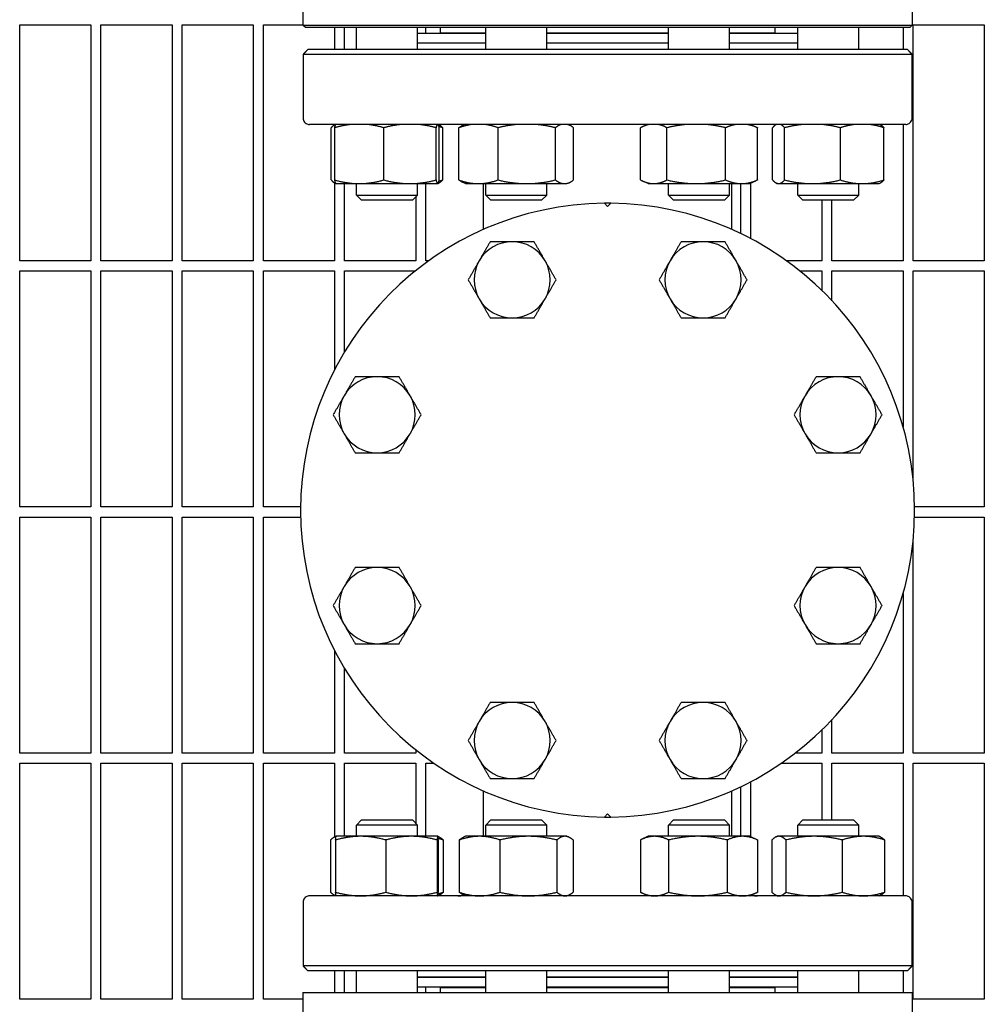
# Model space of a CAD drawing. Header units: inches. Extents: x 24 to 1128, y -58 to 748.
# Tile 662 of 679: x 745 to 757, y 593 to 605. Entities that reach past the tile are written whole.
import ezdxf

# ---------------------------------------------------------------- set-up
doc = ezdxf.new("R2010")
doc.units = ezdxf.units.IN
doc.header["$LTSCALE"] = 32
doc.header["$MEASUREMENT"] = 0
doc.layers.add('Visible (ANSI)', color=7, linetype='Continuous', lineweight=30)

msp = doc.modelspace()

# ---------------------------------------------------------------- linework, layer by layer
at = {"layer": 'Visible (ANSI)'}
for p, q in [((748.66063, 605.82478), (748.66063, 604.91853)), ((756.16063, 605.82478), (756.16063, 604.91853)), ((745.17313, 602.01603), (745.17313, 604.92228)), ((745.17313, 604.92228), (746.04813, 604.92228)), ((746.04813, 604.92228), (746.04813, 602.01603)), ((746.17313, 602.01603), (746.17313, 604.92228)), ((746.17313, 604.92228), (747.04813, 604.92228)), ((747.04813, 604.92228), (747.04813, 602.01603)), ((747.17313, 602.01603), (747.17313, 604.92228)), ((747.17313, 604.92228), (748.04813, 604.92228)), ((748.04813, 604.92228), (748.04813, 602.01603)), ((748.17313, 602.01603), (748.17313, 604.92228)), ((748.17313, 604.92228), (748.66063, 604.92228)), ((748.66063, 604.91853), (756.16063, 604.91853)), ((748.69188, 604.88728), (748.66063, 604.91853)), ((756.12938, 604.88728), (756.16063, 604.91853)), ((756.17313, 602.01603), (756.17313, 604.92228)), ((756.17313, 604.92228), (757.04813, 604.92228)), ((757.04813, 604.92228), (757.04813, 602.01603)), ((756.12938, 604.88728), (748.69188, 604.88728)), ((749.04813, 604.88728), (749.04813, 604.61604)), ((749.17313, 604.61604), (749.17313, 604.88728)), ((749.31943, 604.61604), (749.31943, 604.88728)), ((750.06943, 604.61604), (750.06943, 604.88728)), ((750.06943, 604.81978), (750.91054, 604.81978)), ((750.17313, 604.81978), (750.17313, 604.88728)), ((750.35063, 604.88728), (750.35063, 604.82478)), ((750.35063, 604.82478), (750.91054, 604.82478)), ((750.47063, 604.82478), (750.47063, 604.81978)), ((750.91054, 604.61604), (750.91054, 604.88728)), ((751.66054, 604.61604), (751.66054, 604.88728)), ((751.66054, 604.82478), (753.16072, 604.82478)), ((751.66054, 604.81978), (753.16072, 604.81978)), ((753.16072, 604.61604), (753.16072, 604.88728)), ((753.91072, 604.61604), (753.91072, 604.88728)), ((753.91072, 604.82478), (754.47063, 604.82478)), ((753.91072, 604.81978), (754.75184, 604.81978)), ((754.35063, 604.82478), (754.35063, 604.81978)), ((754.47063, 604.88728), (754.47063, 604.82478)), ((754.75184, 604.61604), (754.75184, 604.88728)), ((755.50184, 604.61604), (755.50184, 604.88728)), ((756.04813, 604.88728), (756.04813, 604.61604)), ((750.06943, 604.69978), (750.91054, 604.69978)), ((750.91054, 604.69478), (750.06943, 604.69478)), ((750.17313, 604.69478), (750.17313, 604.69978)), ((750.47063, 604.69978), (750.47063, 604.69478)), ((751.66054, 604.69978), (753.16072, 604.69978)), ((753.16072, 604.69478), (751.66054, 604.69478)), ((753.91072, 604.69978), (754.75184, 604.69978)), ((754.75184, 604.69478), (753.91072, 604.69478)), ((754.35063, 604.69978), (754.35063, 604.69478)), ((748.66084, 604.55698), (748.66084, 603.77352)), ((756.16043, 604.55698), (748.66084, 604.55698)), ((748.71969, 604.61604), (748.7, 604.59635)), ((756.10158, 604.61604), (748.71969, 604.61604)), ((756.10158, 604.61604), (756.12126, 604.59635)), ((756.16043, 603.77352), (756.16043, 604.55698)), ((756.08189, 603.69478), (748.73937, 603.69478)), ((749.00836, 603.01087), (749.00836, 603.65469)), ((749.04813, 603.69478), (749.04813, 603.68939)), ((749.05095, 603.01087), (749.05095, 603.65469)), ((749.0587, 603.69478), (749.05565, 603.69335)), ((749.65568, 603.01087), (749.65568, 603.65469)), ((750.29915, 603.01087), (750.29915, 603.65469)), ((750.33015, 603.69478), (750.33321, 603.69335)), ((750.3379, 603.01087), (750.3379, 603.65469)), ((750.38049, 603.01087), (750.38049, 603.65469)), ((750.57942, 603.01087), (750.57942, 603.65469)), ((750.64982, 603.69478), (750.62809, 603.68465)), ((751.0616, 603.01087), (751.0616, 603.65469)), ((751.76772, 603.01087), (751.76772, 603.65469)), ((751.92127, 603.69478), (751.943, 603.68465)), ((751.99166, 603.01087), (751.99166, 603.65469)), ((752.81508, 603.01087), (752.81508, 603.65469)), ((752.9, 603.69478), (752.83475, 603.66435)), ((753.14184, 603.01087), (753.14184, 603.65469)), ((753.86249, 603.01087), (753.86249, 603.65469)), ((754.17144, 603.69478), (754.23669, 603.66435)), ((754.25637, 603.01087), (754.25637, 603.65469)), ((754.44078, 603.01087), (754.44078, 603.65469)), ((754.49112, 603.69478), (754.48806, 603.69335)), ((754.58986, 603.01087), (754.58986, 603.65469)), ((755.27593, 603.01087), (755.27593, 603.65469)), ((755.76256, 603.69478), (755.76562, 603.69335)), ((755.8129, 603.01087), (755.8129, 603.65469)), ((756.04813, 603.69478), (756.04813, 602.01603)), ((750.66054, 602.96578), (750.62809, 602.98091)), ((751.91054, 602.96578), (751.943, 602.98091)), ((752.91072, 602.96578), (752.83475, 603.0012)), ((754.16072, 602.96578), (754.23669, 603.0012)), ((749.04813, 602.97617), (749.04813, 602.01603)), ((749.06852, 602.9662), (749.05565, 602.97221)), ((749.06943, 602.96578), (749.06852, 602.9662)), ((749.06943, 602.96578), (749.35332, 602.96578)), ((749.17313, 602.01603), (749.17313, 602.96578)), ((749.31943, 602.82478), (749.31943, 602.96578)), ((749.35332, 602.96578), (749.97741, 602.96578)), ((749.97741, 602.96578), (750.31853, 602.96578)), ((750.06943, 602.82478), (750.06943, 602.96578)), ((750.17313, 602.01603), (750.17313, 602.96578)), ((750.31853, 602.96578), (750.31943, 602.96578)), ((750.31943, 602.96578), (750.32033, 602.9662)), ((750.32033, 602.9662), (750.33321, 602.97221)), ((750.66054, 602.96578), (750.82051, 602.96578)), ((750.82051, 602.96578), (751.41466, 602.96578)), ((750.88111, 602.40099), (750.88111, 602.96578)), ((750.91054, 602.82478), (750.91054, 602.96578)), ((751.41466, 602.96578), (751.87969, 602.96578)), ((751.66054, 602.82478), (751.66054, 602.96578)), ((751.87969, 602.96578), (751.91054, 602.96578)), ((752.91072, 602.96578), (752.97846, 602.96578)), ((752.97846, 602.96578), (753.50216, 602.96578)), ((753.16072, 602.82478), (753.16072, 602.96578)), ((753.50216, 602.96578), (754.05943, 602.96578)), ((753.91072, 602.82478), (753.91072, 602.96578)), ((753.94016, 602.40099), (753.94016, 602.96578)), ((754.04813, 602.96578), (754.04813, 602.35116)), ((754.05943, 602.96578), (754.16072, 602.96578)), ((754.17313, 602.28819), (754.17313, 602.97157)), ((754.50184, 602.96578), (754.48806, 602.97221)), ((754.50184, 602.96578), (754.51532, 602.96578)), ((754.51532, 602.96578), (754.9329, 602.96578)), ((754.75184, 602.82478), (754.75184, 602.96578)), ((754.9329, 602.96578), (755.54441, 602.96578)), ((755.50184, 602.82478), (755.50184, 602.96578)), ((755.54441, 602.96578), (755.75184, 602.96578)), ((755.75184, 602.96578), (755.76562, 602.97221)), ((749.31943, 602.82478), (750.06943, 602.82478)), ((749.38193, 602.76228), (749.31943, 602.82478)), ((750.00693, 602.76228), (749.38193, 602.76228)), ((750.00693, 602.76228), (750.06943, 602.82478)), ((750.04813, 602.80349), (750.04813, 602.01603)), ((750.91054, 602.82478), (751.66054, 602.82478)), ((750.97304, 602.76228), (750.91054, 602.82478)), ((751.59804, 602.76228), (750.97304, 602.76228)), ((751.59804, 602.76228), (751.66054, 602.82478)), ((753.16072, 602.82478), (753.91072, 602.82478)), ((753.22322, 602.76228), (753.16072, 602.82478)), ((753.84822, 602.76228), (753.22322, 602.76228)), ((753.84822, 602.76228), (753.91072, 602.82478)), ((754.75184, 602.82478), (755.50184, 602.82478)), ((754.81434, 602.76228), (754.75184, 602.82478)), ((755.43934, 602.76228), (754.81434, 602.76228)), ((755.04813, 602.76228), (755.04813, 602.01603)), ((755.17313, 602.01603), (755.17313, 602.76228)), ((755.43934, 602.76228), (755.50184, 602.82478)), ((752.41063, 602.68494), (752.37147, 602.7241)), ((752.4498, 602.7241), (752.41063, 602.68494)), ((746.04813, 602.01603), (745.17313, 602.01603)), ((747.04813, 602.01603), (746.17313, 602.01603)), ((748.04813, 602.01603), (747.17313, 602.01603)), ((749.04813, 602.01603), (748.17313, 602.01603)), ((750.04813, 602.01603), (749.17313, 602.01603)), ((750.20785, 602.01603), (750.17313, 602.01603)), ((755.04813, 602.01603), (754.61342, 602.01603)), ((756.04813, 602.01603), (755.17313, 602.01603)), ((757.04813, 602.01603), (756.17313, 602.01603)), ((745.17313, 598.98478), (745.17313, 601.89103)), ((745.17313, 601.89103), (746.04813, 601.89103)), ((746.04813, 601.89103), (746.04813, 598.98478)), ((746.17313, 598.98478), (746.17313, 601.89103)), ((746.17313, 601.89103), (747.04813, 601.89103)), ((747.04813, 601.89103), (747.04813, 598.98478)), ((747.17313, 598.98478), (747.17313, 601.89103)), ((747.17313, 601.89103), (748.04813, 601.89103)), ((748.04813, 601.89103), (748.04813, 598.98478)), ((748.17313, 598.98478), (748.17313, 601.89103)), ((748.17313, 601.89103), (749.04813, 601.89103)), ((749.04813, 601.89103), (749.04813, 600.67059)), ((749.17313, 600.89502), (749.17313, 601.89103)), ((749.17313, 601.89103), (750.04326, 601.89103)), ((754.778, 601.89103), (755.04813, 601.89103)), ((755.04813, 601.89103), (755.04813, 601.65189)), ((755.17313, 601.5242), (755.17313, 601.89103)), ((755.17313, 601.89103), (756.04813, 601.89103)), ((756.04813, 601.89103), (756.04813, 599.97114)), ((756.17313, 599.30314), (756.17313, 601.89103)), ((756.17313, 601.89103), (757.04813, 601.89103)), ((757.04813, 601.89103), (757.04813, 598.98478)), ((746.04813, 598.98478), (745.17313, 598.98478)), ((747.04813, 598.98478), (746.17313, 598.98478)), ((748.04813, 598.98478), (747.17313, 598.98478)), ((748.63132, 598.98478), (748.17313, 598.98478)), ((757.04813, 598.98478), (756.18995, 598.98478)), ((745.17313, 595.95353), (745.17313, 598.85978)), ((745.17313, 598.85978), (746.04813, 598.85978)), ((746.04813, 598.85978), (746.04813, 595.95353)), ((746.17313, 595.95353), (746.17313, 598.85978)), ((746.17313, 598.85978), (747.04813, 598.85978)), ((747.04813, 598.85978), (747.04813, 595.95353)), ((747.17313, 595.95353), (747.17313, 598.85978)), ((747.17313, 598.85978), (748.04813, 598.85978)), ((748.04813, 598.85978), (748.04813, 595.95353)), ((748.17313, 595.95353), (748.17313, 598.85978)), ((748.17313, 598.85978), (748.63206, 598.85978)), ((756.1892, 598.85978), (757.04813, 598.85978)), ((757.04813, 598.85978), (757.04813, 595.95353)), ((756.17313, 595.95353), (756.17313, 598.58642)), ((756.04813, 597.91842), (756.04813, 595.95353)), ((749.04813, 597.21897), (749.04813, 595.95353)), ((749.17313, 595.95353), (749.17313, 596.99454)), ((755.17313, 595.95353), (755.17313, 596.36536)), ((755.04813, 596.23767), (755.04813, 595.95353)), ((746.04813, 595.95353), (745.17313, 595.95353)), ((747.04813, 595.95353), (746.17313, 595.95353)), ((748.04813, 595.95353), (747.17313, 595.95353)), ((749.04813, 595.95353), (748.17313, 595.95353)), ((750.04813, 595.95353), (749.17313, 595.95353)), ((750.04813, 595.99462), (750.04813, 595.95353)), ((755.04813, 595.95353), (754.72088, 595.95353)), ((756.04813, 595.95353), (755.17313, 595.95353)), ((757.04813, 595.95353), (756.17313, 595.95353)), ((745.17313, 592.92228), (745.17313, 595.82853)), ((745.17313, 595.82853), (746.04813, 595.82853)), ((746.04813, 595.82853), (746.04813, 592.92228)), ((746.17313, 592.92228), (746.17313, 595.82853)), ((746.17313, 595.82853), (747.04813, 595.82853)), ((747.04813, 595.82853), (747.04813, 592.92228)), ((747.17313, 592.92228), (747.17313, 595.82853)), ((747.17313, 595.82853), (748.04813, 595.82853)), ((748.04813, 595.82853), (748.04813, 592.92228)), ((748.17313, 592.92228), (748.17313, 595.82853)), ((748.17313, 595.82853), (749.04813, 595.82853)), ((749.04813, 595.82853), (749.04813, 594.91881)), ((749.17313, 594.92878), (749.17313, 595.82853)), ((749.17313, 595.82853), (750.04813, 595.82853)), ((750.04813, 595.82853), (750.04813, 595.08857)), ((750.17313, 594.92878), (750.17313, 595.82853)), ((750.17313, 595.82853), (750.27199, 595.82853)), ((754.54928, 595.82853), (755.04813, 595.82853)), ((755.04813, 595.82853), (755.04813, 595.12978)), ((755.17313, 595.12978), (755.17313, 595.82853)), ((755.17313, 595.82853), (756.04813, 595.82853)), ((756.04813, 595.82853), (756.04813, 594.19478)), ((756.17313, 592.92228), (756.17313, 595.82853)), ((756.17313, 595.82853), (757.04813, 595.82853)), ((757.04813, 595.82853), (757.04813, 592.92228)), ((754.17313, 594.92299), (754.17313, 595.60137)), ((750.88111, 594.92878), (750.88111, 595.48857)), ((753.94016, 594.92878), (753.94016, 595.48857)), ((754.04813, 595.5384), (754.04813, 594.92878)), ((749.38193, 595.12978), (749.31943, 595.06728)), ((749.38193, 595.12978), (750.00693, 595.12978)), ((750.00693, 595.12978), (750.06943, 595.06728)), ((750.97304, 595.12978), (750.91054, 595.06728)), ((750.97304, 595.12978), (751.59804, 595.12978)), ((751.59804, 595.12978), (751.66054, 595.06728)), ((752.37147, 595.16546), (752.41063, 595.20462)), ((752.41063, 595.20462), (752.4498, 595.16546)), ((753.22322, 595.12978), (753.16072, 595.06728)), ((753.22322, 595.12978), (753.84822, 595.12978)), ((753.84822, 595.12978), (753.91072, 595.06728)), ((754.81434, 595.12978), (754.75184, 595.06728)), ((754.81434, 595.12978), (755.43934, 595.12978)), ((755.43934, 595.12978), (755.50184, 595.06728)), ((750.06943, 595.06728), (749.31943, 595.06728)), ((749.31943, 594.92878), (749.31943, 595.06728)), ((750.06943, 594.92878), (750.06943, 595.06728)), ((751.66054, 595.06728), (750.91054, 595.06728)), ((750.91054, 594.92878), (750.91054, 595.06728)), ((751.66054, 594.92878), (751.66054, 595.06728)), ((753.91072, 595.06728), (753.16072, 595.06728)), ((753.16072, 594.92878), (753.16072, 595.06728)), ((753.91072, 594.92878), (753.91072, 595.06728)), ((755.50184, 595.06728), (754.75184, 595.06728)), ((754.75184, 594.92878), (754.75184, 595.06728)), ((755.50184, 594.92878), (755.50184, 595.06728)), ((749.00132, 594.88369), (749.00132, 594.23987)), ((749.06929, 594.92872), (749.05079, 594.92009)), ((749.06213, 594.88369), (749.06213, 594.23987)), ((749.06943, 594.92878), (749.06929, 594.92872)), ((749.37085, 594.92878), (749.06943, 594.92878)), ((749.99572, 594.92878), (749.37085, 594.92878)), ((749.67957, 594.88369), (749.67957, 594.23987)), ((750.31929, 594.92878), (749.99572, 594.92878)), ((750.31186, 594.88369), (750.31186, 594.23987)), ((750.31943, 594.92878), (750.31929, 594.92878)), ((750.31943, 594.92878), (750.31956, 594.92872)), ((750.31956, 594.92872), (750.33806, 594.92009)), ((750.32672, 594.88369), (750.32672, 594.23987)), ((750.38753, 594.88369), (750.38753, 594.23987)), ((750.58475, 594.88369), (750.58475, 594.23987)), ((750.66054, 594.92878), (750.63477, 594.91676)), ((750.8346, 594.92878), (750.66054, 594.92878)), ((751.43484, 594.92878), (750.8346, 594.92878)), ((751.08444, 594.88369), (751.08444, 594.23987)), ((751.88579, 594.92878), (751.43484, 594.92878)), ((751.78524, 594.88369), (751.78524, 594.23987)), ((751.91054, 594.92878), (751.88579, 594.92878)), ((751.91054, 594.92878), (751.93632, 594.91676)), ((751.98634, 594.88369), (751.98634, 594.23987)), ((752.81419, 594.88369), (752.81419, 594.23987)), ((752.91072, 594.92878), (752.82236, 594.88758)), ((752.98814, 594.92878), (752.91072, 594.92878)), ((753.52285, 594.92878), (752.98814, 594.92878)), ((753.16208, 594.88369), (753.16208, 594.23987)), ((754.07044, 594.92878), (753.52285, 594.92878)), ((753.88362, 594.88369), (753.88362, 594.23987)), ((754.16072, 594.92878), (754.07044, 594.92878)), ((754.16072, 594.92878), (754.24908, 594.88758)), ((754.25726, 594.88369), (754.25726, 594.23987)), ((754.43374, 594.88369), (754.43374, 594.23987)), ((754.50184, 594.92878), (754.48321, 594.92009)), ((754.51993, 594.92878), (754.50184, 594.92878)), ((754.95268, 594.92878), (754.51993, 594.92878)), ((754.60613, 594.88369), (754.60613, 594.23987)), ((755.55959, 594.92878), (754.95268, 594.92878)), ((755.29923, 594.88369), (755.29923, 594.23987)), ((755.75184, 594.92878), (755.55959, 594.92878)), ((755.75184, 594.92878), (755.77047, 594.92009)), ((755.81994, 594.88369), (755.81994, 594.23987)), ((756.08189, 594.19478), (748.73937, 594.19478)), ((749.04813, 594.20475), (749.04813, 594.19478)), ((749.06929, 594.19484), (749.05079, 594.20347)), ((749.06943, 594.19478), (749.06929, 594.19484)), ((750.31943, 594.19478), (750.31956, 594.19484)), ((750.31956, 594.19484), (750.33806, 594.20347)), ((750.66054, 594.19478), (750.63477, 594.2068)), ((751.91054, 594.19478), (751.93632, 594.2068)), ((752.91072, 594.19478), (752.82236, 594.23598)), ((754.16072, 594.19478), (754.24908, 594.23598)), ((754.50184, 594.19478), (754.48321, 594.20347)), ((755.75184, 594.19478), (755.77047, 594.20347)), ((748.66084, 594.11604), (748.66084, 593.33258)), ((756.16043, 593.33258), (756.16043, 594.11604)), ((756.16043, 593.33258), (748.66084, 593.33258)), ((748.71969, 593.27352), (748.7, 593.29321)), ((756.10158, 593.27352), (756.12126, 593.29321)), ((756.10158, 593.27352), (748.71969, 593.27352)), ((749.04813, 593.27352), (749.04813, 593.00478)), ((749.17313, 593.00478), (749.17313, 593.27352)), ((749.31943, 593.00478), (749.31943, 593.27352)), ((750.06943, 593.00478), (750.06943, 593.27352)), ((750.91054, 593.19478), (750.06943, 593.19478)), ((750.91054, 593.18978), (750.06943, 593.18978)), ((750.17313, 593.18978), (750.17313, 593.19478)), ((750.47063, 593.18978), (750.47063, 593.19478)), ((750.91054, 593.00478), (750.91054, 593.27352)), ((751.66054, 593.00478), (751.66054, 593.27352)), ((753.16072, 593.19478), (751.66054, 593.19478)), ((753.16072, 593.18978), (751.66054, 593.18978)), ((753.16072, 593.00478), (753.16072, 593.27352)), ((753.91072, 593.00478), (753.91072, 593.27352)), ((754.75184, 593.19478), (753.91072, 593.19478)), ((754.75184, 593.18978), (753.91072, 593.18978)), ((754.35063, 593.18978), (754.35063, 593.19478)), ((754.75184, 593.00478), (754.75184, 593.27352)), ((755.50184, 593.00478), (755.50184, 593.27352)), ((756.04813, 593.27352), (756.04813, 593.00478)), ((750.91054, 593.06978), (750.06943, 593.06978)), ((750.17313, 593.00478), (750.17313, 593.06978)), ((750.35063, 593.06478), (750.91054, 593.06478)), ((750.35063, 593.06478), (750.35063, 593.00478)), ((750.47063, 593.06478), (750.47063, 593.06978)), ((753.16072, 593.06978), (751.66054, 593.06978)), ((751.66054, 593.06478), (753.16072, 593.06478)), ((754.75184, 593.06978), (753.91072, 593.06978)), ((753.91072, 593.06478), (754.47063, 593.06478)), ((754.35063, 593.06478), (754.35063, 593.06978)), ((754.47063, 593.06478), (754.47063, 593.00478)), ((746.04813, 592.92228), (745.17313, 592.92228)), ((747.04813, 592.92228), (746.17313, 592.92228)), ((748.04813, 592.92228), (747.17313, 592.92228)), ((748.66063, 592.92228), (748.17313, 592.92228)), ((748.66063, 593.00478), (756.16063, 593.00478)), ((748.66063, 593.00478), (748.66063, 592.06478)), ((756.16063, 593.00478), (756.16063, 592.06478)), ((757.04813, 592.92228), (756.17313, 592.92228))]:
    msp.add_line(p, q, dxfattribs=at)
for centre, radius, start, end in [((748.73937, 603.77352), 0.07874, 240.000001, 270), ((756.08189, 603.77352), 0.07874, 270, 299.999999), ((750.56614, 603.37982), 0.31496, 77.56371, 90), ((754.25512, 603.37982), 0.31496, 90, 102.43629), ((752.41063, 598.94478), 3.77953, 90.593765, 269.406235), ((752.41063, 598.94478), 3.77953, 89.406235, 90.593765), ((752.41063, 598.94478), 3.77953, 270.593765, 89.406235), ((751.23546, 601.78189), 0.46875, 90, 150), ((751.23546, 601.78189), 0.46875, 30, 90), ((753.5858, 601.78189), 0.46875, 90, 150), ((753.5858, 601.78189), 0.46875, 30, 90), ((751.23546, 601.78189), 0.46875, 150, 210), ((751.23546, 601.78189), 0.46875, 330, 30), ((753.5858, 601.78189), 0.46875, 150, 210), ((753.5858, 601.78189), 0.46875, 330, 30), ((751.23546, 601.78189), 0.46875, 210, 270), ((751.23546, 601.78189), 0.46875, 270, 330), ((753.5858, 601.78189), 0.46875, 210, 270), ((753.5858, 601.78189), 0.46875, 270, 330), ((749.57352, 600.11995), 0.46875, 90, 150), ((749.57352, 600.11995), 0.46875, 30, 90), ((755.24774, 600.11995), 0.46875, 90, 150), ((755.24774, 600.11995), 0.46875, 30, 90), ((749.57352, 600.11995), 0.46875, 150, 210), ((749.57352, 600.11995), 0.46875, 330, 30), ((755.24774, 600.11995), 0.46875, 150, 210), ((755.24774, 600.11995), 0.46875, 330, 30), ((749.57352, 600.11995), 0.46875, 210, 270), ((749.57352, 600.11995), 0.46875, 270, 330), ((755.24774, 600.11995), 0.46875, 210, 270), ((755.24774, 600.11995), 0.46875, 270, 330), ((749.57352, 597.76961), 0.46875, 90, 150), ((749.57352, 597.76961), 0.46875, 30, 90), ((755.24774, 597.76961), 0.46875, 90, 150), ((755.24774, 597.76961), 0.46875, 30, 90), ((749.57352, 597.76961), 0.46875, 150, 210), ((749.57352, 597.76961), 0.46875, 330, 30), ((755.24774, 597.76961), 0.46875, 150, 210), ((755.24774, 597.76961), 0.46875, 330, 30), ((749.57352, 597.76961), 0.46875, 210, 270), ((749.57352, 597.76961), 0.46875, 270, 330), ((755.24774, 597.76961), 0.46875, 210, 270), ((755.24774, 597.76961), 0.46875, 270, 330), ((751.23546, 596.10767), 0.46875, 90, 150), ((751.23546, 596.10767), 0.46875, 30, 90), ((753.5858, 596.10767), 0.46875, 90, 150), ((753.5858, 596.10767), 0.46875, 30, 90), ((751.23546, 596.10767), 0.46875, 150, 210), ((751.23546, 596.10767), 0.46875, 330, 30), ((753.5858, 596.10767), 0.46875, 150, 210), ((753.5858, 596.10767), 0.46875, 330, 30), ((751.23546, 596.10767), 0.46875, 210, 270), ((751.23546, 596.10767), 0.46875, 270, 330), ((753.5858, 596.10767), 0.46875, 210, 270), ((753.5858, 596.10767), 0.46875, 270, 330), ((752.41063, 598.94478), 3.77953, 269.406235, 270.593765), ((748.73937, 594.11604), 0.07874, 90, 119.999999), ((750.56614, 594.50974), 0.31496, 270, 283.77218), ((754.25512, 594.50974), 0.31496, 256.22782, 270), ((756.08189, 594.11604), 0.07874, 60.000001, 90)]:
    msp.add_arc(centre, radius, start, end, dxfattribs=at)
for points, weights in [([(748.7, 604.59635), (748.68052, 604.57688), (748.66084, 604.55698)], [1.00002799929, 1.00004155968, 1]), ([(756.16043, 604.55698), (756.14074, 604.57688), (756.12126, 604.59635)], [1, 1.00004155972, 1.00002799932]), ([(749.05889, 603.69478), (749.03523, 603.68501), (749.00836, 603.65469)], [1.01693131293, 1.02520879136, 1]), ([(749.25589, 603.69478), (749.15991, 603.68501), (749.05095, 603.65469)], [1.01693131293, 1.02520879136, 1]), ([(749.05095, 603.65469), (749.05794, 603.68501), (749.06409, 603.69478)], [1, 1.02520879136, 1.01693131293]), ([(749.65568, 603.65469), (749.54672, 603.68501), (749.45074, 603.69478)], [1, 1.02520879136, 1.01693131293]), ([(749.87375, 603.69478), (749.77162, 603.68501), (749.65568, 603.65469)], [1.01693131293, 1.02520879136, 1]), ([(750.29915, 603.65469), (750.18321, 603.68501), (750.08108, 603.69478)], [1, 1.02520879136, 1.01693131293]), ([(750.31228, 603.69478), (750.30613, 603.68501), (750.29915, 603.65469)], [1.01693131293, 1.02520879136, 1]), ([(750.3379, 603.65469), (750.33092, 603.68501), (750.32477, 603.69478)], [1, 1.02520879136, 1.01693131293]), ([(750.33321, 603.69335), (750.35541, 603.683), (750.38049, 603.65469)], [1.01790006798, 1.02349908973, 1]), ([(750.38049, 603.65469), (750.35707, 603.66203), (750.33459, 603.66812)], [1, 1.00598709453, 1.01008535]), ([(750.74283, 603.69478), (750.6663, 603.68501), (750.57942, 603.65469)], [1.01693131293, 1.02520879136, 1]), ([(750.57942, 603.65469), (750.60489, 603.67383), (750.62809, 603.68465)], [1, 1.01576329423, 1.01843306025]), ([(751.0616, 603.65469), (750.97472, 603.68501), (750.89819, 603.69478)], [1, 1.02520879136, 1.01693131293]), ([(751.3009, 603.69478), (751.18882, 603.68501), (751.0616, 603.65469)], [1.01693131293, 1.02520879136, 1]), ([(751.76772, 603.65469), (751.64049, 603.68501), (751.52842, 603.69478)], [1, 1.02520879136, 1.01693131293]), ([(751.84361, 603.69478), (751.80807, 603.68501), (751.76772, 603.65469)], [1.01693131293, 1.02520879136, 1]), ([(751.99166, 603.65469), (751.95131, 603.68501), (751.91577, 603.69478)], [1, 1.02520879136, 1.01693131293]), ([(752.92581, 603.69478), (752.87395, 603.68501), (752.81508, 603.65469)], [1.01693131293, 1.02520879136, 1]), ([(753.14184, 603.65469), (753.08296, 603.68501), (753.0311, 603.69478)], [1, 1.02520879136, 1.01693131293]), ([(753.38606, 603.69478), (753.27169, 603.68501), (753.14184, 603.65469)], [1.01693131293, 1.02520879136, 1]), ([(753.86249, 603.65469), (753.73264, 603.68501), (753.61826, 603.69478)], [1, 1.02520879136, 1.01693131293]), ([(753.99597, 603.69478), (753.93346, 603.68501), (753.86249, 603.65469)], [1.01693131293, 1.02520879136, 1]), ([(754.25637, 603.65469), (754.1854, 603.68501), (754.12288, 603.69478)], [1, 1.02520879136, 1.01693131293]), ([(754.23669, 603.66435), (754.24639, 603.65983), (754.25637, 603.65469)], [1.00744927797, 1.00418639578, 1]), ([(754.4913, 603.69478), (754.46764, 603.68501), (754.44078, 603.65469)], [1.01693131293, 1.02520879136, 1]), ([(754.58986, 603.65469), (754.563, 603.68501), (754.53934, 603.69478)], [1, 1.02520879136, 1.01693131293]), ([(754.82237, 603.69478), (754.71348, 603.68501), (754.58986, 603.65469)], [1.01693131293, 1.02520879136, 1]), ([(755.27593, 603.65469), (755.15231, 603.68501), (755.04342, 603.69478)], [1, 1.02520879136, 1.01693131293]), ([(755.4579, 603.69478), (755.37268, 603.68501), (755.27593, 603.65469)], [1.01693131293, 1.02520879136, 1]), ([(755.8129, 603.65469), (755.71615, 603.68501), (755.63092, 603.69478)], [1, 1.02520879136, 1.01693131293]), ([(755.76562, 603.69335), (755.78782, 603.683), (755.8129, 603.65469)], [1.01790006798, 1.02349908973, 1]), ([(749.00836, 603.01087), (749.03908, 602.9762), (749.06591, 602.96829)], [1, 1.02892942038, 1.01375847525]), ([(749.05095, 603.01087), (749.21299, 602.96578), (749.35332, 602.96578)], [1, 1.0379548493, 1]), ([(749.06852, 602.9662), (749.06036, 602.97001), (749.05095, 603.01087)], [1.00664623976, 1.03427494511, 1]), ([(749.35332, 602.96578), (749.49364, 602.96578), (749.65568, 603.01087)], [1, 1.0379548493, 1]), ([(749.65568, 603.01087), (749.8281, 602.96578), (749.97741, 602.96578)], [1, 1.0379548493, 1]), ([(749.97741, 602.96578), (750.12673, 602.96578), (750.29915, 603.01087)], [1, 1.0379548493, 1]), ([(750.29915, 603.01087), (750.30953, 602.96578), (750.31853, 602.96578)], [1, 1.0379548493, 1]), ([(750.31853, 602.96578), (750.32752, 602.96578), (750.3379, 603.01087)], [1, 1.0379548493, 1]), ([(750.38049, 603.01087), (750.35541, 602.98256), (750.33321, 602.97221)], [1, 1.02349908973, 1.01790006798]), ([(750.33459, 602.99744), (750.35707, 603.00353), (750.38049, 603.01087)], [1.01008535, 1.00598709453, 1]), ([(750.57942, 603.01087), (750.70862, 602.96578), (750.82051, 602.96578)], [1, 1.0379548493, 1]), ([(750.62809, 602.98091), (750.60489, 602.99173), (750.57942, 603.01087)], [1.01843306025, 1.01576329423, 1]), ([(750.82051, 602.96578), (750.9324, 602.96578), (751.0616, 603.01087)], [1, 1.0379548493, 1]), ([(751.0616, 603.01087), (751.2508, 602.96578), (751.41466, 602.96578)], [1, 1.0379548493, 1]), ([(751.41466, 602.96578), (751.57851, 602.96578), (751.76772, 603.01087)], [1, 1.0379548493, 1]), ([(751.76772, 603.01087), (751.82772, 602.96578), (751.87969, 602.96578)], [1, 1.0379548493, 1]), ([(751.87969, 602.96578), (751.93166, 602.96578), (751.99166, 603.01087)], [1, 1.0379548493, 1]), ([(752.81508, 603.01087), (752.90263, 602.96578), (752.97846, 602.96578)], [1, 1.0379548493, 1]), ([(752.97846, 602.96578), (753.05428, 602.96578), (753.14184, 603.01087)], [1, 1.0379548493, 1]), ([(753.14184, 603.01087), (753.33494, 602.96578), (753.50216, 602.96578)], [1, 1.0379548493, 1]), ([(753.50216, 602.96578), (753.66939, 602.96578), (753.86249, 603.01087)], [1, 1.0379548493, 1]), ([(753.86249, 603.01087), (753.96803, 602.96578), (754.05943, 602.96578)], [1, 1.0379548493, 1]), ([(754.05943, 602.96578), (754.15083, 602.96578), (754.25637, 603.01087)], [1, 1.0379548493, 1]), ([(754.25637, 603.01087), (754.24639, 603.00573), (754.23669, 603.0012)], [1, 1.00418639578, 1.00744927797]), ([(754.44078, 603.01087), (754.48072, 602.96578), (754.51532, 602.96578)], [1, 1.0379548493, 1]), ([(754.51532, 602.96578), (754.54992, 602.96578), (754.58986, 603.01087)], [1, 1.0379548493, 1]), ([(754.58986, 603.01087), (754.77369, 602.96578), (754.9329, 602.96578)], [1, 1.0379548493, 1]), ([(754.9329, 602.96578), (755.0921, 602.96578), (755.27593, 603.01087)], [1, 1.0379548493, 1]), ([(755.27593, 603.01087), (755.41981, 602.96578), (755.54441, 602.96578)], [1, 1.0379548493, 1]), ([(755.54441, 602.96578), (755.66902, 602.96578), (755.8129, 603.01087)], [1, 1.0379548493, 1]), ([(755.8129, 603.01087), (755.78782, 602.98256), (755.76562, 602.97221)], [1, 1.02349908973, 1.01790006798]), ([(750.96483, 602.25064), (750.89231, 602.12504), (750.82951, 602.01627)], [1.01001874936, 1.04314139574, 1]), ([(751.23546, 602.25064), (751.10986, 602.25064), (750.96483, 602.25064)], [1, 1.04314139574, 1.01001874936]), ([(751.5061, 602.25064), (751.36106, 602.25064), (751.23546, 602.25064)], [1.01001874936, 1.04314139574, 1]), ([(751.64141, 602.01627), (751.57861, 602.12504), (751.5061, 602.25064)], [1, 1.04314139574, 1.01001874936]), ([(753.31517, 602.25064), (753.24265, 602.12504), (753.17985, 602.01627)], [1.01001874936, 1.04314139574, 1]), ([(753.5858, 602.25064), (753.4602, 602.25064), (753.31517, 602.25064)], [1, 1.04314139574, 1.01001874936]), ([(753.85644, 602.25064), (753.7114, 602.25064), (753.5858, 602.25064)], [1.01001874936, 1.04314139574, 1]), ([(753.99175, 602.01627), (753.92895, 602.12504), (753.85644, 602.25064)], [1, 1.04314139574, 1.01001874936]), ([(750.82951, 602.01627), (750.76671, 601.90749), (750.6942, 601.78189)], [1, 1.04314139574, 1.01001874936]), ([(751.77673, 601.78189), (751.70421, 601.90749), (751.64141, 602.01627)], [1.01001874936, 1.04314139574, 1]), ([(753.17985, 602.01627), (753.11705, 601.90749), (753.04454, 601.78189)], [1, 1.04314139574, 1.01001874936]), ([(754.12707, 601.78189), (754.05455, 601.90749), (753.99175, 602.01627)], [1.01001874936, 1.04314139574, 1]), ([(750.6942, 601.78189), (750.76671, 601.65629), (750.82951, 601.54752)], [1.01001874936, 1.04314139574, 1]), ([(751.64141, 601.54752), (751.70421, 601.65629), (751.77673, 601.78189)], [1, 1.04314139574, 1.01001874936]), ([(753.04454, 601.78189), (753.11705, 601.65629), (753.17985, 601.54752)], [1.01001874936, 1.04314139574, 1]), ([(753.99175, 601.54752), (754.05455, 601.65629), (754.12707, 601.78189)], [1, 1.04314139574, 1.01001874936]), ([(750.82951, 601.54752), (750.89231, 601.43874), (750.96483, 601.31314)], [1, 1.04314139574, 1.01001874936]), ([(751.5061, 601.31314), (751.57861, 601.43874), (751.64141, 601.54752)], [1.01001874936, 1.04314139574, 1]), ([(753.17985, 601.54752), (753.24265, 601.43874), (753.31517, 601.31314)], [1, 1.04314139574, 1.01001874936]), ([(753.85644, 601.31314), (753.92895, 601.43874), (753.99175, 601.54752)], [1.01001874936, 1.04314139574, 1]), ([(750.96483, 601.31314), (751.10986, 601.31314), (751.23546, 601.31314)], [1.01001874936, 1.04314139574, 1]), ([(751.23546, 601.31314), (751.36106, 601.31314), (751.5061, 601.31314)], [1, 1.04314139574, 1.01001874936]), ([(753.31517, 601.31314), (753.4602, 601.31314), (753.5858, 601.31314)], [1.01001874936, 1.04314139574, 1]), ([(753.5858, 601.31314), (753.7114, 601.31314), (753.85644, 601.31314)], [1, 1.04314139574, 1.01001874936]), ([(749.30289, 600.5887), (749.23037, 600.4631), (749.16757, 600.35432)], [1.01001874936, 1.04314139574, 1]), ([(749.57352, 600.5887), (749.44792, 600.5887), (749.30289, 600.5887)], [1, 1.04314139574, 1.01001874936]), ([(749.84416, 600.5887), (749.69912, 600.5887), (749.57352, 600.5887)], [1.01001874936, 1.04314139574, 1]), ([(749.97947, 600.35432), (749.91667, 600.4631), (749.84416, 600.5887)], [1, 1.04314139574, 1.01001874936]), ([(754.97711, 600.5887), (754.90459, 600.4631), (754.84179, 600.35432)], [1.01001874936, 1.04314139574, 1]), ([(755.24774, 600.5887), (755.12214, 600.5887), (754.97711, 600.5887)], [1, 1.04314139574, 1.01001874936]), ([(755.51838, 600.5887), (755.37334, 600.5887), (755.24774, 600.5887)], [1.01001874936, 1.04314139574, 1]), ([(755.65369, 600.35432), (755.59089, 600.4631), (755.51838, 600.5887)], [1, 1.04314139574, 1.01001874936]), ([(749.16757, 600.35432), (749.10477, 600.24555), (749.03226, 600.11995)], [1, 1.04314139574, 1.01001874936]), ([(750.11479, 600.11995), (750.04227, 600.24555), (749.97947, 600.35432)], [1.01001874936, 1.04314139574, 1]), ([(754.84179, 600.35432), (754.77899, 600.24555), (754.70648, 600.11995)], [1, 1.04314139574, 1.01001874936]), ([(755.78901, 600.11995), (755.71649, 600.24555), (755.65369, 600.35432)], [1.01001874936, 1.04314139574, 1]), ([(749.03226, 600.11995), (749.10477, 599.99435), (749.16757, 599.88557)], [1.01001874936, 1.04314139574, 1]), ([(749.97947, 599.88557), (750.04227, 599.99435), (750.11479, 600.11995)], [1, 1.04314139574, 1.01001874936]), ([(754.70648, 600.11995), (754.77899, 599.99435), (754.84179, 599.88557)], [1.01001874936, 1.04314139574, 1]), ([(755.65369, 599.88557), (755.71649, 599.99435), (755.78901, 600.11995)], [1, 1.04314139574, 1.01001874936]), ([(749.16757, 599.88557), (749.23037, 599.7768), (749.30289, 599.6512)], [1, 1.04314139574, 1.01001874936]), ([(749.84416, 599.6512), (749.91667, 599.7768), (749.97947, 599.88557)], [1.01001874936, 1.04314139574, 1]), ([(754.84179, 599.88557), (754.90459, 599.7768), (754.97711, 599.6512)], [1, 1.04314139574, 1.01001874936]), ([(755.51838, 599.6512), (755.59089, 599.7768), (755.65369, 599.88557)], [1.01001874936, 1.04314139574, 1]), ([(749.30289, 599.6512), (749.44792, 599.6512), (749.57352, 599.6512)], [1.01001874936, 1.04314139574, 1]), ([(749.57352, 599.6512), (749.69912, 599.6512), (749.84416, 599.6512)], [1, 1.04314139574, 1.01001874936]), ([(754.97711, 599.6512), (755.12214, 599.6512), (755.24774, 599.6512)], [1.01001874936, 1.04314139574, 1]), ([(755.24774, 599.6512), (755.37334, 599.6512), (755.51838, 599.6512)], [1, 1.04314139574, 1.01001874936]), ([(749.30289, 598.23836), (749.23037, 598.11276), (749.16757, 598.00399)], [1.01001874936, 1.04314139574, 1]), ([(749.57352, 598.23836), (749.44792, 598.23836), (749.30289, 598.23836)], [1, 1.04314139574, 1.01001874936]), ([(749.84416, 598.23836), (749.69912, 598.23836), (749.57352, 598.23836)], [1.01001874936, 1.04314139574, 1]), ([(749.97947, 598.00399), (749.91667, 598.11276), (749.84416, 598.23836)], [1, 1.04314139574, 1.01001874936]), ([(754.97711, 598.23836), (754.90459, 598.11276), (754.84179, 598.00399)], [1.01001874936, 1.04314139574, 1]), ([(755.24774, 598.23836), (755.12214, 598.23836), (754.97711, 598.23836)], [1, 1.04314139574, 1.01001874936]), ([(755.51838, 598.23836), (755.37334, 598.23836), (755.24774, 598.23836)], [1.01001874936, 1.04314139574, 1]), ([(755.65369, 598.00399), (755.59089, 598.11276), (755.51838, 598.23836)], [1, 1.04314139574, 1.01001874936]), ([(749.16757, 598.00399), (749.10477, 597.89521), (749.03226, 597.76961)], [1, 1.04314139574, 1.01001874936]), ([(750.11479, 597.76961), (750.04227, 597.89521), (749.97947, 598.00399)], [1.01001874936, 1.04314139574, 1]), ([(754.84179, 598.00399), (754.77899, 597.89521), (754.70648, 597.76961)], [1, 1.04314139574, 1.01001874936]), ([(755.78901, 597.76961), (755.71649, 597.89521), (755.65369, 598.00399)], [1.01001874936, 1.04314139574, 1]), ([(749.03226, 597.76961), (749.10477, 597.64401), (749.16757, 597.53524)], [1.01001874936, 1.04314139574, 1]), ([(749.97947, 597.53524), (750.04227, 597.64401), (750.11479, 597.76961)], [1, 1.04314139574, 1.01001874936]), ([(754.70648, 597.76961), (754.77899, 597.64401), (754.84179, 597.53524)], [1.01001874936, 1.04314139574, 1]), ([(755.65369, 597.53524), (755.71649, 597.64401), (755.78901, 597.76961)], [1, 1.04314139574, 1.01001874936]), ([(749.16757, 597.53524), (749.23037, 597.42646), (749.30289, 597.30086)], [1, 1.04314139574, 1.01001874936]), ([(749.84416, 597.30086), (749.91667, 597.42646), (749.97947, 597.53524)], [1.01001874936, 1.04314139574, 1]), ([(754.84179, 597.53524), (754.90459, 597.42646), (754.97711, 597.30086)], [1, 1.04314139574, 1.01001874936]), ([(755.51838, 597.30086), (755.59089, 597.42646), (755.65369, 597.53524)], [1.01001874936, 1.04314139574, 1]), ([(749.30289, 597.30086), (749.44792, 597.30086), (749.57352, 597.30086)], [1.01001874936, 1.04314139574, 1]), ([(749.57352, 597.30086), (749.69912, 597.30086), (749.84416, 597.30086)], [1, 1.04314139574, 1.01001874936]), ([(754.97711, 597.30086), (755.12214, 597.30086), (755.24774, 597.30086)], [1.01001874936, 1.04314139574, 1]), ([(755.24774, 597.30086), (755.37334, 597.30086), (755.51838, 597.30086)], [1, 1.04314139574, 1.01001874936]), ([(750.96483, 596.57642), (750.89231, 596.45082), (750.82951, 596.34204)], [1.01001874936, 1.04314139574, 1]), ([(751.23546, 596.57642), (751.10986, 596.57642), (750.96483, 596.57642)], [1, 1.04314139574, 1.01001874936]), ([(751.5061, 596.57642), (751.36106, 596.57642), (751.23546, 596.57642)], [1.01001874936, 1.04314139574, 1]), ([(751.64141, 596.34204), (751.57861, 596.45082), (751.5061, 596.57642)], [1, 1.04314139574, 1.01001874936]), ([(753.31517, 596.57642), (753.24265, 596.45082), (753.17985, 596.34204)], [1.01001874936, 1.04314139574, 1]), ([(753.5858, 596.57642), (753.4602, 596.57642), (753.31517, 596.57642)], [1, 1.04314139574, 1.01001874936]), ([(753.85644, 596.57642), (753.7114, 596.57642), (753.5858, 596.57642)], [1.01001874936, 1.04314139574, 1]), ([(753.99175, 596.34204), (753.92895, 596.45082), (753.85644, 596.57642)], [1, 1.04314139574, 1.01001874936]), ([(750.82951, 596.34204), (750.76671, 596.23327), (750.6942, 596.10767)], [1, 1.04314139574, 1.01001874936]), ([(751.77673, 596.10767), (751.70421, 596.23327), (751.64141, 596.34204)], [1.01001874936, 1.04314139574, 1]), ([(753.17985, 596.34204), (753.11705, 596.23327), (753.04454, 596.10767)], [1, 1.04314139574, 1.01001874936]), ([(754.12707, 596.10767), (754.05455, 596.23327), (753.99175, 596.34204)], [1.01001874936, 1.04314139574, 1]), ([(750.6942, 596.10767), (750.76671, 595.98207), (750.82951, 595.87329)], [1.01001874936, 1.04314139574, 1]), ([(751.64141, 595.87329), (751.70421, 595.98207), (751.77673, 596.10767)], [1, 1.04314139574, 1.01001874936]), ([(753.04454, 596.10767), (753.11705, 595.98207), (753.17985, 595.87329)], [1.01001874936, 1.04314139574, 1]), ([(753.99175, 595.87329), (754.05455, 595.98207), (754.12707, 596.10767)], [1, 1.04314139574, 1.01001874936]), ([(750.82951, 595.87329), (750.89231, 595.76452), (750.96483, 595.63892)], [1, 1.04314139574, 1.01001874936]), ([(751.5061, 595.63892), (751.57861, 595.76452), (751.64141, 595.87329)], [1.01001874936, 1.04314139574, 1]), ([(753.17985, 595.87329), (753.24265, 595.76452), (753.31517, 595.63892)], [1, 1.04314139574, 1.01001874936]), ([(753.85644, 595.63892), (753.92895, 595.76452), (753.99175, 595.87329)], [1.01001874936, 1.04314139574, 1]), ([(750.96483, 595.63892), (751.10986, 595.63892), (751.23546, 595.63892)], [1.01001874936, 1.04314139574, 1]), ([(751.23546, 595.63892), (751.36106, 595.63892), (751.5061, 595.63892)], [1, 1.04314139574, 1.01001874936]), ([(753.31517, 595.63892), (753.4602, 595.63892), (753.5858, 595.63892)], [1.01001874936, 1.04314139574, 1]), ([(753.5858, 595.63892), (753.7114, 595.63892), (753.85644, 595.63892)], [1, 1.04314139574, 1.01001874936]), ([(749.06787, 594.92626), (749.03684, 594.91836), (749.00132, 594.88369)], [1.01375847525, 1.02892942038, 1]), ([(749.37085, 594.92878), (749.22757, 594.92878), (749.06213, 594.88369)], [1, 1.0379548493, 1]), ([(749.06213, 594.88369), (749.06597, 594.92717), (749.06929, 594.92872)], [1, 1.03654763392, 1.00271008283]), ([(749.67957, 594.88369), (749.51412, 594.92878), (749.37085, 594.92878)], [1, 1.0379548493, 1]), ([(749.99572, 594.92878), (749.84899, 594.92878), (749.67957, 594.88369)], [1, 1.0379548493, 1]), ([(750.31186, 594.88369), (750.14244, 594.92878), (749.99572, 594.92878)], [1, 1.0379548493, 1]), ([(750.31929, 594.92878), (750.31585, 594.92878), (750.31186, 594.88369)], [1, 1.0379548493, 1]), ([(750.32672, 594.88369), (750.32274, 594.92878), (750.31929, 594.92878)], [1, 1.0379548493, 1]), ([(750.38753, 594.88369), (750.35536, 594.89409), (750.32494, 594.90199)], [1, 1.00850289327, 1.01319603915]), ([(750.33806, 594.92009), (750.36138, 594.90922), (750.38753, 594.88369)], [1.01873149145, 1.02113779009, 1]), ([(750.8346, 594.92878), (750.71864, 594.92878), (750.58475, 594.88369)], [1, 1.0379548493, 1]), ([(750.58475, 594.88369), (750.61105, 594.9057), (750.63477, 594.91676)], [1, 1.01817300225, 1.01894332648]), ([(751.08444, 594.88369), (750.95055, 594.92878), (750.8346, 594.92878)], [1, 1.0379548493, 1]), ([(751.43484, 594.92878), (751.27222, 594.92878), (751.08444, 594.88369)], [1, 1.0379548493, 1]), ([(751.78524, 594.88369), (751.59746, 594.92878), (751.43484, 594.92878)], [1, 1.0379548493, 1]), ([(751.88579, 594.92878), (751.83912, 594.92878), (751.78524, 594.88369)], [1, 1.0379548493, 1]), ([(751.98634, 594.88369), (751.93245, 594.92878), (751.88579, 594.92878)], [1, 1.0379548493, 1]), ([(752.98814, 594.92878), (752.90741, 594.92878), (752.81419, 594.88369)], [1, 1.0379548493, 1]), ([(753.16208, 594.88369), (753.06887, 594.92878), (752.98814, 594.92878)], [1, 1.0379548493, 1]), ([(753.52285, 594.92878), (753.35542, 594.92878), (753.16208, 594.88369)], [1, 1.0379548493, 1]), ([(753.88362, 594.88369), (753.69028, 594.92878), (753.52285, 594.92878)], [1, 1.0379548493, 1]), ([(754.07044, 594.92878), (753.98374, 594.92878), (753.88362, 594.88369)], [1, 1.0379548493, 1]), ([(754.25726, 594.88369), (754.15714, 594.92878), (754.07044, 594.92878)], [1, 1.0379548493, 1]), ([(754.24908, 594.88758), (754.25314, 594.88568), (754.25726, 594.88369)], [1.00309374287, 1.00161564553, 1]), ([(754.51993, 594.92878), (754.47993, 594.92878), (754.43374, 594.88369)], [1, 1.0379548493, 1]), ([(754.60613, 594.88369), (754.55994, 594.92878), (754.51993, 594.92878)], [1, 1.0379548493, 1]), ([(754.95268, 594.92878), (754.79184, 594.92878), (754.60613, 594.88369)], [1, 1.0379548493, 1]), ([(755.29923, 594.88369), (755.11351, 594.92878), (754.95268, 594.92878)], [1, 1.0379548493, 1]), ([(755.55959, 594.92878), (755.43875, 594.92878), (755.29923, 594.88369)], [1, 1.0379548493, 1]), ([(755.81994, 594.88369), (755.68042, 594.92878), (755.55959, 594.92878)], [1, 1.0379548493, 1]), ([(755.77047, 594.92009), (755.79379, 594.90922), (755.81994, 594.88369)], [1.01873149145, 1.02113779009, 1]), ([(749.00132, 594.23987), (749.03684, 594.2052), (749.06787, 594.19729)], [1, 1.02892942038, 1.01375847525]), ([(749.06213, 594.23987), (749.22757, 594.19478), (749.37085, 594.19478)], [1, 1.0379548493, 1]), ([(749.06929, 594.19484), (749.06597, 594.19639), (749.06213, 594.23987)], [1.00271008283, 1.03654763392, 1]), ([(749.37085, 594.19478), (749.51412, 594.19478), (749.67957, 594.23987)], [1, 1.0379548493, 1]), ([(749.67957, 594.23987), (749.84899, 594.19478), (749.99572, 594.19478)], [1, 1.0379548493, 1]), ([(749.99572, 594.19478), (750.14244, 594.19478), (750.31186, 594.23987)], [1, 1.0379548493, 1]), ([(750.31186, 594.23987), (750.31585, 594.19478), (750.31929, 594.19478)], [1, 1.0379548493, 1]), ([(750.31929, 594.19478), (750.32274, 594.19478), (750.32672, 594.23987)], [1, 1.0379548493, 1]), ([(750.32494, 594.22157), (750.35536, 594.22947), (750.38753, 594.23987)], [1.01319603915, 1.00850289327, 1]), ([(750.38753, 594.23987), (750.36138, 594.21434), (750.33806, 594.20347)], [1, 1.02113779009, 1.01873149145]), ([(750.58475, 594.23987), (750.71864, 594.19478), (750.8346, 594.19478)], [1, 1.0379548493, 1]), ([(750.63477, 594.2068), (750.61105, 594.21786), (750.58475, 594.23987)], [1.01894332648, 1.01817300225, 1]), ([(750.8346, 594.19478), (750.95055, 594.19478), (751.08444, 594.23987)], [1, 1.0379548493, 1]), ([(751.08444, 594.23987), (751.27222, 594.19478), (751.43484, 594.19478)], [1, 1.0379548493, 1]), ([(751.43484, 594.19478), (751.59746, 594.19478), (751.78524, 594.23987)], [1, 1.0379548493, 1]), ([(751.78524, 594.23987), (751.83912, 594.19478), (751.88579, 594.19478)], [1, 1.0379548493, 1]), ([(751.88579, 594.19478), (751.93245, 594.19478), (751.98634, 594.23987)], [1, 1.0379548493, 1]), ([(752.81419, 594.23987), (752.90741, 594.19478), (752.98814, 594.19478)], [1, 1.0379548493, 1]), ([(752.98814, 594.19478), (753.06887, 594.19478), (753.16208, 594.23987)], [1, 1.0379548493, 1]), ([(753.16208, 594.23987), (753.35542, 594.19478), (753.52285, 594.19478)], [1, 1.0379548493, 1]), ([(753.52285, 594.19478), (753.69028, 594.19478), (753.88362, 594.23987)], [1, 1.0379548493, 1]), ([(753.88362, 594.23987), (753.98374, 594.19478), (754.07044, 594.19478)], [1, 1.0379548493, 1]), ([(754.07044, 594.19478), (754.15714, 594.19478), (754.25726, 594.23987)], [1, 1.0379548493, 1]), ([(754.25726, 594.23987), (754.25314, 594.23788), (754.24908, 594.23598)], [1, 1.00161564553, 1.00309374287]), ([(754.43374, 594.23987), (754.47993, 594.19478), (754.51993, 594.19478)], [1, 1.0379548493, 1]), ([(754.51993, 594.19478), (754.55994, 594.19478), (754.60613, 594.23987)], [1, 1.0379548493, 1]), ([(754.60613, 594.23987), (754.79184, 594.19478), (754.95268, 594.19478)], [1, 1.0379548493, 1]), ([(754.95268, 594.19478), (755.11351, 594.19478), (755.29923, 594.23987)], [1, 1.0379548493, 1]), ([(755.29923, 594.23987), (755.43875, 594.19478), (755.55959, 594.19478)], [1, 1.0379548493, 1]), ([(755.55959, 594.19478), (755.68042, 594.19478), (755.81994, 594.23987)], [1, 1.0379548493, 1]), ([(755.81994, 594.23987), (755.79379, 594.21434), (755.77047, 594.20347)], [1, 1.02113779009, 1.01873149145]), ([(748.66084, 593.33258), (748.68052, 593.31268), (748.7, 593.29321)], [1, 1.0000415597, 1.00002799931]), ([(756.12126, 593.29321), (756.14074, 593.31268), (756.16043, 593.33258)], [1.00002799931, 1.0000415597, 1])]:
    msp.add_rational_spline(points, weights, degree=2, dxfattribs=at)
for points, knots in [([(748.66084, 603.77352), (748.66084, 603.76484), (748.66265, 603.75475), (748.66868, 603.73771), (748.67443, 603.72827), (748.68571, 603.71529), (748.69293, 603.70941), (748.7, 603.70533)], [0, 0, 0, 0, 0.066112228, 0.066112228, 0.145221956, 0.145221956, 0.222829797, 0.222829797, 0.222829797, 0.222829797]), ([(756.12126, 603.70533), (756.12834, 603.70941), (756.13555, 603.71529), (756.14683, 603.72827), (756.15258, 603.73771), (756.15862, 603.75475), (756.16043, 603.76484), (756.16043, 603.77352)], [-0.222829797, -0.222829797, -0.222829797, -0.222829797, -0.145221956, -0.145221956, -0.066112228, -0.066112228, 0, 0, 0, 0]), ([(748.7, 594.18423), (748.69293, 594.18015), (748.68571, 594.17427), (748.67443, 594.16129), (748.66868, 594.15185), (748.66265, 594.13481), (748.66084, 594.12472), (748.66084, 594.11604)], [-0.222829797, -0.222829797, -0.222829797, -0.222829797, -0.145221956, -0.145221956, -0.066112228, -0.066112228, 0, 0, 0, 0]), ([(756.16043, 594.11604), (756.16043, 594.12472), (756.15862, 594.13481), (756.15258, 594.15185), (756.14683, 594.16129), (756.13555, 594.17427), (756.12834, 594.18015), (756.12126, 594.18423)], [0, 0, 0, 0, 0.066112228, 0.066112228, 0.145221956, 0.145221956, 0.222829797, 0.222829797, 0.222829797, 0.222829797])]:
    msp.add_open_spline(points, degree=3, knots=knots, dxfattribs=at)

doc.saveas('drawing.dxf')
